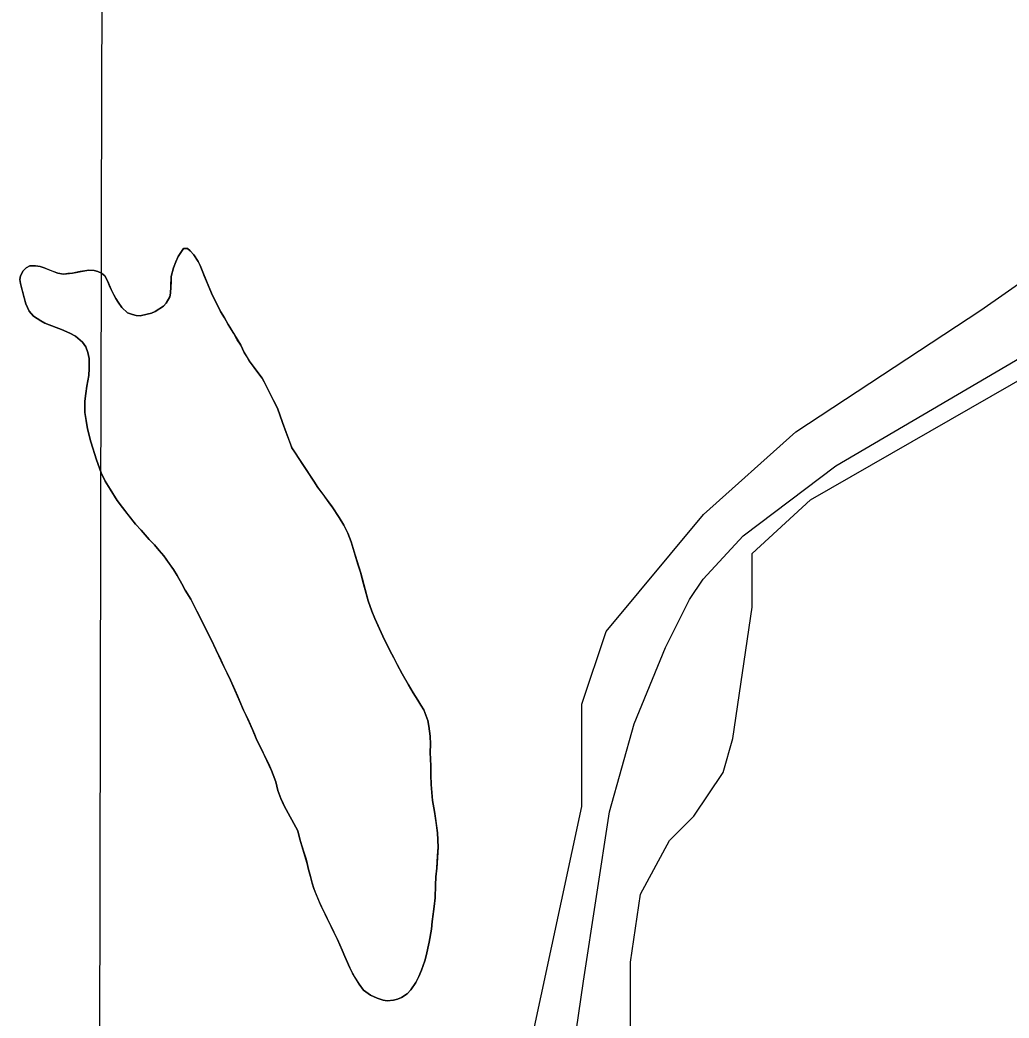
# Model space of a CAD drawing. Extents: x 3177385 to 3215275, y 903885 to 929304.
# Drawn here: x 3207660 to 3208473, y 913802 to 914623 of the extents above; entities that cross this region are included whole.
import ezdxf

# ---------------------------------------------------------------- set-up
doc = ezdxf.new("R2010")
doc.units = 0
for name, color, linetype in [('V-GRID-MAJR', 7, 'Continuous'), ('V-ROAD-CNTR', 7, 'Continuous'), ('V-SITE-VEGE', 7, 'Continuous'), ('V-TOPO-SHOR', 7, 'Continuous')]:
    doc.layers.add(name, color=color, linetype=linetype)

msp = doc.modelspace()

# ---------------------------------------------------------------- linework, layer by layer
at = {"layer": 'V-GRID-MAJR'}
msp.add_spline([(3207716.55, 909276.32), (3207728.89, 915337.3), (3207741.24, 921400.23), (3207753.58, 927463.21), (3207753.59, 927465.11)], degree=3, dxfattribs=at)
at = {"layer": 'V-ROAD-CNTR'}
msp.add_lwpolyline([(3208105.18, 913708.56), (3208123.15, 913832.79), (3208144.65, 913972.01), (3208164.93, 914044.33), (3208190.64, 914107.3), (3208210.32, 914146.65), (3208221.69, 914163.26), (3208254.61, 914199.15), (3208330.75, 914256.73), (3208502.2, 914357.11), (3208577.57, 914400.95), (3208639.62, 914423.21)], dxfattribs=at)
at = {"layer": 'V-SITE-VEGE'}
for p, q in [((3207787.96, 914424.37), (3207789.93, 914428.66)), ((3207789.93, 914428.66), (3207794.18, 914435.24)), ((3207794.18, 914435.24), (3207797.56, 914435.49)), ((3207797.56, 914435.49), (3207799.86, 914433.41)), ((3207799.86, 914433.41), (3207802.7, 914430.12)), ((3207802.7, 914430.12), (3207806.24, 914424.61)), ((3207665, 914419.35), (3207667.85, 914421.02)), ((3207667.85, 914421.02), (3207672.62, 914421.02)), ((3207672.62, 914421.02), (3207676.37, 914420.47)), ((3207676.37, 914420.47), (3207679.7, 914419.34)), ((3207786.17, 914419.48), (3207787.96, 914424.37)), ((3207806.24, 914424.61), (3207808.09, 914421.35)), ((3207808.09, 914421.35), (3207810.25, 914415.9)), ((3207659.84, 914409.84), (3207660.17, 914413)), ((3207660.17, 914413), (3207662.52, 914417.07)), ((3207662.52, 914417.07), (3207665, 914419.35)), ((3207679.7, 914419.34), (3207690.85, 914415.1)), ((3207690.85, 914415.1), (3207695.58, 914414.31)), ((3207695.58, 914414.31), (3207703.17, 914415.18)), ((3207703.17, 914415.18), (3207713.17, 914416.95)), ((3207713.17, 914416.95), (3207716.57, 914417.41)), ((3207716.57, 914417.41), (3207720.73, 914417.23)), ((3207720.73, 914417.23), (3207723.88, 914416.51)), ((3207723.88, 914416.51), (3207726.79, 914415)), ((3207726.79, 914415), (3207729.69, 914412.89)), ((3207729.69, 914412.89), (3207731.7, 914408.84)), ((3207783.93, 914403.69), (3207784.28, 914412.21)), ((3207784.28, 914412.21), (3207786.17, 914419.48)), ((3207810.25, 914415.9), (3207813.33, 914408.62)), ((3208449.89, 914384.6), (3208489.89, 914412.61)), ((3207660.3, 914406.44), (3207659.84, 914409.84)), ((3207664.58, 914389.97), (3207660.3, 914406.44)), ((3207731.7, 914408.84), (3207734.79, 914401.76)), ((3207783.51, 914398.54), (3207783.93, 914403.69)), ((3207813.33, 914408.62), (3207815.83, 914401.96)), ((3207734.79, 914401.76), (3207736.98, 914397.3)), ((3207736.98, 914397.3), (3207738.64, 914394.25)), ((3207780, 914390.34), (3207782.99, 914395.58)), ((3207782.99, 914395.58), (3207783.51, 914398.54)), ((3207815.83, 914401.96), (3207818.2, 914396.7)), ((3207818.2, 914396.7), (3207820.96, 914391.42)), ((3207667.3, 914383.7), (3207664.58, 914389.97)), ((3207738.64, 914394.25), (3207740.5, 914391.19)), ((3207740.5, 914391.19), (3207743.7, 914386.89)), ((3207770.97, 914383.57), (3207777.91, 914388.05)), ((3207777.91, 914388.05), (3207780, 914390.34)), ((3207820.96, 914391.42), (3207824.8, 914383.52)), ((3207670.91, 914379.78), (3207667.3, 914383.7)), ((3207677.1, 914375.75), (3207670.91, 914379.78)), ((3207743.7, 914386.89), (3207748.29, 914382.52)), ((3207748.29, 914382.52), (3207752.39, 914380.96)), ((3207752.39, 914380.96), (3207755.34, 914380.24)), ((3207755.34, 914380.24), (3207758.71, 914380.1)), ((3207758.71, 914380.1), (3207764.32, 914381.26)), ((3207764.32, 914381.26), (3207767.94, 914382.3)), ((3207767.94, 914382.3), (3207770.97, 914383.57)), ((3207824.8, 914383.52), (3207827.96, 914378.22)), ((3208297.92, 914284.55), (3208449.89, 914384.6)), ((3207680.2, 914374.03), (3207677.1, 914375.75)), ((3207689.58, 914370.27), (3207680.2, 914374.03)), ((3207827.96, 914378.22), (3207830.91, 914372.93)), ((3207830.91, 914372.93), (3207841.32, 914355.82)), ((3207694.08, 914368.69), (3207689.58, 914370.27)), ((3207700.72, 914365.83), (3207694.08, 914368.69)), ((3207705.38, 914363.25), (3207700.72, 914365.83)), ((3207711.14, 914358.44), (3207705.38, 914363.25)), ((3207713.95, 914354.36), (3207711.14, 914358.44)), ((3207715.75, 914349.91), (3207713.95, 914354.36)), ((3207841.32, 914355.82), (3207844.26, 914349.94)), ((3207716.73, 914344.91), (3207715.75, 914349.91)), ((3207844.26, 914349.94), (3207848.34, 914343.01)), ((3207716.79, 914336.76), (3207716.73, 914344.91)), ((3207848.34, 914343.01), (3207856.24, 914332.36)), ((3207714.79, 914322.14), (3207716.35, 914331.02)), ((3207716.35, 914331.02), (3207716.79, 914336.76)), ((3207856.24, 914332.36), (3207858.87, 914328.67)), ((3208309.92, 914228.52), (3208497.88, 914336.58)), ((3207713.95, 914316.22), (3207714.79, 914322.14)), ((3207858.87, 914328.67), (3207860.73, 914325.81)), ((3207860.73, 914325.81), (3207862.38, 914322.37)), ((3207862.38, 914322.37), (3207868.44, 914310.4)), ((3207713.29, 914309.89), (3207713.95, 914316.22)), ((3207713.3, 914300.56), (3207713.29, 914309.89)), ((3207868.44, 914310.4), (3207871.54, 914303.91)), ((3207714.21, 914293.76), (3207713.3, 914300.56)), ((3207871.54, 914303.91), (3207875.83, 914292.21)), ((3207715.32, 914286.97), (3207714.21, 914293.76)), ((3207875.83, 914292.21), (3207878.66, 914283.95)), ((3207718.06, 914276.33), (3207715.32, 914286.97)), ((3207878.66, 914283.95), (3207883.5, 914271.44)), ((3208221.94, 914216.52), (3208297.92, 914284.55)), ((3207722.81, 914261.63), (3207718.06, 914276.33)), ((3207883.5, 914271.44), (3207892.46, 914257.56)), ((3207726.73, 914250.94), (3207722.81, 914261.63)), ((3207892.46, 914257.56), (3207901.44, 914244.08)), ((3207730.02, 914244.05), (3207726.73, 914250.94)), ((3207733.92, 914237.53), (3207730.02, 914244.05)), ((3207901.44, 914244.08), (3207904.79, 914238.77)), ((3207739.89, 914228.14), (3207733.92, 914237.53)), ((3207904.79, 914238.77), (3207916.65, 914222.99)), ((3207744.21, 914222.21), (3207739.89, 914228.14)), ((3207916.65, 914222.99), (3207922.43, 914214.01)), ((3208261.93, 914184.5), (3208309.92, 914228.52)), ((3207754.97, 914208.65), (3207744.21, 914222.21)), ((3208141.95, 914120.47), (3208221.94, 914216.52)), ((3207759.53, 914203.69), (3207754.97, 914208.65)), ((3207922.43, 914214.01), (3207926.15, 914207.89)), ((3207926.15, 914207.89), (3207929.45, 914201.2)), ((3207765.96, 914196.08), (3207759.53, 914203.69)), ((3207929.45, 914201.2), (3207932.13, 914194.14)), ((3207770.34, 914191.52), (3207765.96, 914196.08)), ((3207774.33, 914186.99), (3207770.34, 914191.52)), ((3207932.13, 914194.14), (3207935.45, 914183.08)), ((3207778.11, 914182.46), (3207774.33, 914186.99)), ((3207785.98, 914171.21), (3207778.11, 914182.46)), ((3207935.45, 914183.08), (3207940, 914168.39)), ((3208261.93, 914140.48), (3208261.93, 914184.5)), ((3207788.97, 914166.52), (3207785.98, 914171.21)), ((3207792.84, 914159.41), (3207788.97, 914166.52)), ((3207940, 914168.39), (3207946.2, 914145.49)), ((3207795.81, 914154.32), (3207792.84, 914159.41)), ((3207800.27, 914146.98), (3207795.81, 914154.32)), ((3207802.85, 914142.11), (3207800.27, 914146.98)), ((3207805.22, 914137.04), (3207802.85, 914142.11)), ((3207946.2, 914145.49), (3207949.23, 914137.02)), ((3207809.09, 914129.73), (3207805.22, 914137.04)), ((3207949.23, 914137.02), (3207951.56, 914131.16)), ((3208245.93, 914032.42), (3208261.93, 914140.48)), ((3207814.4, 914118.98), (3207809.09, 914129.73)), ((3207951.56, 914131.16), (3207958.11, 914116.59)), ((3207817.16, 914113.71), (3207814.4, 914118.98)), ((3207958.11, 914116.59), (3207963.98, 914104.83)), ((3208121.95, 914060.44), (3208141.95, 914120.47)), ((3207827.37, 914091.63), (3207817.16, 914113.71)), ((3207963.98, 914104.83), (3207967.3, 914098.73)), ((3207830.31, 914085.95), (3207827.37, 914091.63)), ((3207967.3, 914098.73), (3207970.05, 914093.25)), ((3207970.05, 914093.25), (3207974.1, 914085.54)), ((3207833.06, 914080.27), (3207830.31, 914085.95)), ((3207974.1, 914085.54), (3207979.28, 914076.38)), ((3207840.67, 914062.68), (3207833.06, 914080.27)), ((3207979.28, 914076.38), (3207983.18, 914069.87)), ((3207983.18, 914069.87), (3207986.9, 914063.75)), ((3207843.55, 914055.61), (3207840.67, 914062.68)), ((3207986.9, 914063.75), (3207989.52, 914059.87)), ((3207989.52, 914059.87), (3207991.93, 914055.8)), ((3208121.95, 913976.39), (3208121.95, 914060.44)), ((3207845.75, 914051.14), (3207843.55, 914055.61)), ((3207851.04, 914039.8), (3207845.75, 914051.14)), ((3207991.93, 914055.8), (3207995.15, 914047.12)), ((3207995.15, 914047.12), (3207995.95, 914042.52)), ((3207995.95, 914042.52), (3207996.99, 914034.14)), ((3207854.1, 914032.33), (3207851.04, 914039.8)), ((3207996.99, 914034.14), (3207997.31, 914027.57)), ((3207857.02, 914026.05), (3207854.1, 914032.33)), ((3207859.05, 914022.39), (3207857.02, 914026.05)), ((3207997.31, 914027.57), (3207997.23, 914020.82)), ((3208237.93, 914004.41), (3208245.93, 914032.42)), ((3207866.71, 914005.98), (3207859.05, 914022.39)), ((3207997.23, 914020.82), (3207997.57, 914009.88)), ((3207997.57, 914009.88), (3207997.65, 914002.13)), ((3207870.1, 913996.7), (3207866.71, 914005.98)), ((3207997.65, 914002.13), (3207997.92, 913994.37)), ((3208213.94, 913968.39), (3208237.93, 914004.41)), ((3207871.8, 913989.68), (3207870.1, 913996.7)), ((3207997.92, 913994.37), (3207998.97, 913981.42)), ((3207874.3, 913983.02), (3207871.8, 913989.68)), ((3207877.03, 913976.95), (3207874.3, 913983.02)), ((3207888.29, 913956.42), (3207877.03, 913976.95)), ((3207998.97, 913981.42), (3208000.58, 913972.41)), ((3208000.58, 913972.41), (3208003.22, 913954.63)), ((3208077.96, 913772.29), (3208121.95, 913976.39)), ((3208193.94, 913948.38), (3208213.94, 913968.39)), ((3207890, 913949.6), (3207888.29, 913956.42)), ((3208003.22, 913954.63), (3208003.72, 913942.89)), ((3207896.11, 913929.48), (3207890, 913949.6)), ((3208169.94, 913904.36), (3208193.94, 913948.38)), ((3208003.72, 913942.89), (3208002.61, 913925.65)), ((3207897.09, 913924.47), (3207896.11, 913929.48)), ((3207898.65, 913918.85), (3207897.09, 913924.47)), ((3208002.61, 913925.65), (3208001.92, 913918.53)), ((3207900, 913913.23), (3207898.65, 913918.85)), ((3207901.42, 913909), (3207900, 913913.23)), ((3208001.44, 913911.8), (3208001.2, 913901.28)), ((3208001.92, 913918.53), (3208001.44, 913911.8)), ((3207907.74, 913893.84), (3207901.42, 913909)), ((3208161.95, 913848.33), (3208169.94, 913904.36)), ((3208001.2, 913901.28), (3208000.51, 913894.16)), ((3207910.67, 913887.96), (3207907.74, 913893.84)), ((3207912.31, 913884.32), (3207910.67, 913887.96)), ((3208000.51, 913894.16), (3207998.8, 913881.72)), ((3207915.8, 913877.62), (3207912.31, 913884.32)), ((3207998.8, 913881.72), (3207998.15, 913875.59)), ((3207917.8, 913873.17), (3207915.8, 913877.62)), ((3207920.92, 913866.88), (3207917.8, 913873.17)), ((3207998.15, 913875.59), (3207996.31, 913864.74)), ((3207924.73, 913858.18), (3207920.92, 913866.88)), ((3207996.31, 913864.74), (3207995.31, 913859.81)), ((3207926.89, 913852.92), (3207924.73, 913858.18)), ((3207994.1, 913854.7), (3207992.69, 913849.4)), ((3207995.31, 913859.81), (3207994.1, 913854.7)), ((3207931.08, 913843.61), (3207926.89, 913852.92)), ((3207992.69, 913849.4), (3207989.99, 913841.76)), ((3208161.95, 913788.3), (3208161.95, 913848.33)), ((3207933.28, 913839.35), (3207931.08, 913843.61)), ((3207938.67, 913830.39), (3207933.28, 913839.35)), ((3207989.99, 913841.76), (3207987.79, 913836.69)), ((3207942.44, 913825.47), (3207938.67, 913830.39)), ((3207985.4, 913831.62), (3207981.18, 913825.64)), ((3207987.79, 913836.69), (3207985.4, 913831.62)), ((3207948.02, 913821.26), (3207942.44, 913825.47)), ((3207953.67, 913818.64), (3207948.02, 913821.26)), ((3207978.26, 913822.39), (3207973.56, 913819.21)), ((3207981.18, 913825.64), (3207978.26, 913822.39)), ((3207958.57, 913817.05), (3207953.67, 913818.64)), ((3207961.73, 913816.52), (3207958.57, 913817.05)), ((3207966.92, 913817.1), (3207961.73, 913816.52)), ((3207970.13, 913817.96), (3207966.92, 913817.1)), ((3207973.56, 913819.21), (3207970.13, 913817.96))]:
    msp.add_line(p, q, dxfattribs=at)
at = {"layer": 'V-TOPO-SHOR'}
for points in [[(3207882.25, 914274.67), (3207878.66, 914283.95), (3207875.83, 914292.21), (3207871.54, 914303.91), (3207868.44, 914310.4), (3207865.69, 914315.88), (3207862.38, 914322.37), (3207860.73, 914325.81), (3207858.87, 914328.67), (3207856.24, 914332.36), (3207852.48, 914337.48), (3207848.34, 914343.01), (3207846.3, 914346.47), (3207844.26, 914349.94), (3207841.32, 914355.82), (3207838.53, 914360.3), (3207835.57, 914365.39), (3207830.91, 914372.93), (3207827.96, 914378.22), (3207824.8, 914383.52), (3207820.96, 914391.42), (3207818.2, 914396.7), (3207815.83, 914401.96), (3207813.33, 914408.62), (3207811.7, 914412.46), (3207810.25, 914415.9), (3207808.1, 914421.35), (3207806.25, 914424.61), (3207802.7, 914430.12), (3207799.86, 914433.41), (3207797.56, 914435.49), (3207794.18, 914435.24), (3207789.93, 914428.66), (3207787.96, 914424.37), (3207786.17, 914419.48), (3207784.28, 914412.21), (3207784.09, 914407.65), (3207783.93, 914403.69), (3207783.51, 914398.54), (3207782.99, 914395.58), (3207780, 914390.34), (3207777.91, 914388.05), (3207770.97, 914383.57), (3207767.94, 914382.3), (3207764.32, 914381.26), (3207758.71, 914380.1), (3207755.34, 914380.24), (3207752.39, 914380.96), (3207748.29, 914382.53), (3207743.7, 914386.89), (3207740.5, 914391.19), (3207738.64, 914394.25), (3207736.98, 914397.3), (3207734.79, 914401.76), (3207733.51, 914404.59), (3207731.7, 914408.84), (3207729.69, 914412.89), (3207726.79, 914415), (3207723.88, 914416.51), (3207720.73, 914417.24), (3207716.57, 914417.41), (3207713.17, 914416.95), (3207709.37, 914416.32), (3207703.17, 914415.18), (3207699.17, 914414.75), (3207695.58, 914414.31), (3207690.85, 914415.1), (3207687.91, 914416.22), (3207684.98, 914417.33), (3207679.7, 914419.34), (3207676.37, 914420.47), (3207672.62, 914421.02), (3207667.85, 914421.02), (3207665, 914419.35), (3207662.52, 914417.07), (3207660.17, 914413), (3207659.84, 914409.84), (3207660.3, 914406.44), (3207662.02, 914400.01), (3207663.39, 914394.79), (3207664.58, 914389.97), (3207667.3, 914383.7), (3207670.91, 914379.78), (3207677.1, 914375.75), (3207680.2, 914374.03), (3207683.91, 914372.49), (3207689.58, 914370.27), (3207694.08, 914368.69), (3207700.72, 914365.83), (3207705.38, 914363.25), (3207711.14, 914358.44), (3207713.95, 914354.36), (3207715.75, 914349.91), (3207716.73, 914344.91), (3207716.79, 914336.76), (3207716.35, 914331.02), (3207714.79, 914322.14), (3207713.95, 914316.22), (3207713.29, 914309.89), (3207713.3, 914300.56), (3207714.21, 914293.76)], [(3207714.21, 914293.76), (3207715.32, 914286.97), (3207718.06, 914276.33), (3207722.81, 914261.63), (3207726.73, 914250.94), (3207730.02, 914244.05), (3207733.92, 914237.53), (3207739.89, 914228.14), (3207744.21, 914222.21), (3207748.55, 914216.66), (3207754.97, 914208.65), (3207759.53, 914203.69), (3207765.96, 914196.08), (3207770.34, 914191.52), (3207774.33, 914186.99), (3207778.11, 914182.46), (3207782.99, 914175.51), (3207785.98, 914171.21), (3207788.97, 914166.52), (3207792.84, 914159.41), (3207795.81, 914154.32), (3207800.27, 914146.98), (3207802.85, 914142.11), (3207805.22, 914137.04), (3207809.09, 914129.73), (3207811.66, 914124.66), (3207814.4, 914118.98), (3207817.16, 914113.71), (3207820.99, 914105.4), (3207823.54, 914099.94), (3207827.37, 914091.63), (3207830.31, 914085.95), (3207833.05, 914080.27), (3207836.5, 914072.38), (3207838.68, 914067.33), (3207840.67, 914062.68), (3207843.55, 914055.61), (3207845.75, 914051.14), (3207847.94, 914046.49), (3207851.04, 914039.8), (3207852.66, 914035.76), (3207854.1, 914032.33), (3207857.02, 914026.05), (3207859.05, 914022.39), (3207860.69, 914018.75), (3207862.53, 914015.09), (3207864.89, 914009.83), (3207866.71, 914005.98), (3207867.96, 914002.55), (3207870.1, 913996.7), (3207870.94, 913993.09), (3207871.8, 913989.68), (3207874.3, 913983.02), (3207875.58, 913980.19), (3207877.03, 913976.95), (3207888.29, 913956.42)], [(3207888.29, 913956.42), (3207890, 913949.6), (3207891.39, 913944.97), (3207893.85, 913937.12), (3207895.07, 913933.1), (3207896.11, 913929.48), (3207897.09, 913924.47), (3207898.65, 913918.85), (3207900, 913913.23), (3207901.42, 913909), (3207903.22, 913904.56), (3207905.93, 913898.09), (3207907.74, 913893.84), (3207910.67, 913887.96), (3207912.31, 913884.32), (3207914.15, 913880.86), (3207915.8, 913877.62), (3207917.81, 913873.17), (3207919.27, 913870.12), (3207920.92, 913866.88), (3207924.73, 913858.18), (3207926.89, 913852.92), (3207929.08, 913848.07), (3207931.08, 913843.61), (3207933.28, 913839.35), (3207935.32, 913835.89), (3207938.67, 913830.39), (3207942.44, 913825.47), (3207948.02, 913821.26), (3207953.67, 913818.64), (3207958.57, 913817.05), (3207961.73, 913816.52), (3207966.92, 913817.1), (3207970.13, 913817.96), (3207973.56, 913819.21), (3207978.26, 913822.39), (3207981.18, 913825.64), (3207985.4, 913831.62), (3207987.79, 913836.69), (3207989.99, 913841.76), (3207992.69, 913849.4), (3207994.1, 913854.7), (3207995.31, 913859.81), (3207996.31, 913864.74), (3207998.15, 913875.59), (3207998.8, 913881.72), (3207999.65, 913887.84), (3208000.51, 913894.16), (3208001.2, 913901.28), (3208001.44, 913911.8), (3208001.92, 913918.53), (3208002.61, 913925.65), (3208003.23, 913935.76), (3208003.72, 913942.89), (3208003.22, 913954.63), (3208001.99, 913963.22), (3208000.58, 913972.41), (3207998.97, 913981.42), (3207997.92, 913994.37), (3207997.65, 914002.13), (3207997.57, 914009.88), (3207997.23, 914020.82), (3207997.31, 914027.57), (3207996.99, 914034.14), (3207995.95, 914042.52), (3207995.15, 914047.12), (3207993.54, 914051.56), (3207991.93, 914055.8), (3207989.52, 914059.87), (3207986.9, 914063.75), (3207983.18, 914069.87), (3207979.28, 914076.38), (3207974.1, 914085.54), (3207970.05, 914093.25), (3207967.3, 914098.73), (3207963.98, 914104.83), (3207961.04, 914110.71), (3207958.11, 914116.59), (3207954.11, 914125.5), (3207951.56, 914131.16), (3207949.23, 914137.02), (3207946.2, 914145.49), (3207943.79, 914154.53), (3207941.89, 914161.36), (3207940, 914168.39), (3207937.73, 914175.83), (3207935.45, 914183.08), (3207932.13, 914194.14), (3207929.45, 914201.2), (3207926.15, 914207.89), (3207922.43, 914214.01), (3207916.65, 914222.99), (3207914.76, 914225.45), (3207908.74, 914233.45), (3207904.79, 914238.77), (3207901.43, 914244.08), (3207896.2, 914252.04), (3207892.46, 914257.56), (3207886.3, 914267.15), (3207883.5, 914271.44), (3207882.25, 914274.67)]]:
    msp.add_lwpolyline(points, dxfattribs=at)

doc.saveas('drawing.dxf')
